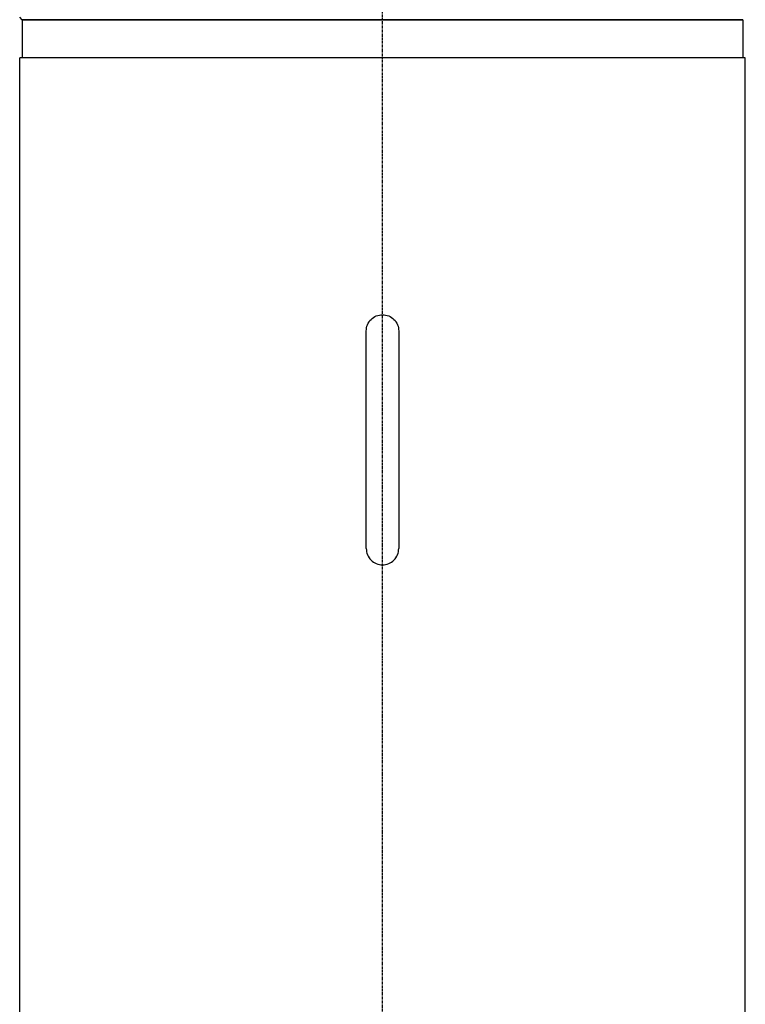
# Model space of a CAD drawing. Header units: millimetres. Extents: x 0 to 7374, y 0 to 4200.
# Tile 564 of 656: x 3827 to 3979, y 1739 to 1945. Entities that reach past the tile are written whole.
import ezdxf

# ---------------------------------------------------------------- set-up
doc = ezdxf.new("R2010")
doc.units = ezdxf.units.MM
doc.header["$LTSCALE"] = 0.2
doc.linetypes.add('CENTER2', pattern=[1.125, 0.75, -0.125, 0.125, -0.125])
doc.layers.add('02_Center Line', color=1, linetype='CENTER2')

# ---------------------------------------------------------------- blocks, each defined once
blk = doc.blocks.new('A$Cccaa745f')
for p, q in [((-75.5, 1037.5), (-76, 1038)), ((75.5, 1037.5), (-75.5, 1037.5)), ((-75.5, 1037.5), (75.5, 1037.5)), ((-75.5, 1037.5), (-75.5, 1029.5)), ((75.5, 1037.5), (75.5, 1029.5)), ((76, 1029.5), (-76, 1029.5)), ((-76, 421.34), (-76, 1029.5)), ((76, 421.34), (76, 1029.5)), ((-3.4, 926.7), (-3.4, 972.3)), ((3.4, 972.3), (3.4, 926.7))]:
    blk.add_line(p, q)
for points, knots in [([(-3.4, 972.3), (-3.4, 972.73), (-3.31, 973.18), (-2.97, 974.02), (-2.71, 974.4), (-2.1, 975.01), (-1.72, 975.27), (-0.88, 975.61), (-0.43, 975.7), (0.43, 975.7), (0.88, 975.61), (1.72, 975.27), (2.1, 975.01), (2.71, 974.4), (2.97, 974.02), (3.31, 973.18), (3.4, 972.73), (3.4, 972.3)], [0, 0, 0, 0, 0.128092, 0.128092, 0.256184, 0.256184, 0.384275, 0.384275, 0.512367, 0.512367, 0.640459, 0.640459, 0.768551, 0.768551, 0.896643, 0.896643, 1.024734, 1.024734, 1.024734, 1.024734]), ([(-3.4, 926.7), (-3.4, 926.27), (-3.31, 925.82), (-2.97, 924.98), (-2.71, 924.6), (-2.1, 923.99), (-1.72, 923.73), (-0.88, 923.39), (-0.43, 923.3), (0.43, 923.3), (0.88, 923.39), (1.72, 923.73), (2.1, 923.99), (2.71, 924.6), (2.97, 924.98), (3.31, 925.82), (3.4, 926.27), (3.4, 926.7)], [-2.049469, -2.049469, -2.049469, -2.049469, -1.921377, -1.921377, -1.793285, -1.793285, -1.665194, -1.665194, -1.537102, -1.537102, -1.40901, -1.40901, -1.280918, -1.280918, -1.152826, -1.152826, -1.024734, -1.024734, -1.024734, -1.024734])]:
    blk.add_open_spline(points, degree=3, knots=knots)
at = {"layer": '02_Center Line'}
blk.add_line((0, -20), (0, 2161), dxfattribs=at)

msp = doc.modelspace()

# ---------------------------------------------------------------- block references
msp.add_blockref('A$Cccaa745f', (3903.328, 907.397))

doc.saveas('drawing.dxf')
